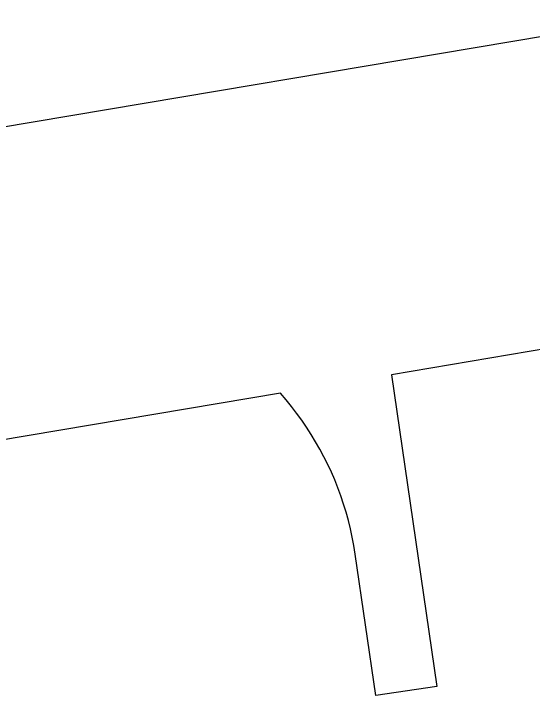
# Model space of a CAD drawing. Extents: x 2071991 to 2268989, y 436479 to 469629.
# Drawn here: x 2226162 to 2227842, y 436479 to 438687 of the extents above; entities that cross this region are included whole.
import ezdxf

# ---------------------------------------------------------------- set-up
doc = ezdxf.new("R2010")
doc.units = 0
doc.layers.add('approx_PSA', color=7, linetype='Continuous')

msp = doc.modelspace()

# ---------------------------------------------------------------- linework, layer by layer
at = {"layer": 'approx_PSA'}
for p, q in [((2225289.9, 438180.5), (2228311.1, 438687.4)), ((2228784.2, 437752.8), (2227385.4, 437518.1)), ((2227385.4, 437518.1), (2227532.4, 436508.3)), ((2227025.5, 437457.7), (2223679.4, 436896.3)), ((2227043.7, 437436.7), (2227025.5, 437457.7)), ((2227061.2, 437415.3), (2227043.7, 437436.7)), ((2227078.2, 437393.3), (2227061.2, 437415.3)), ((2227094.5, 437370.9), (2227078.2, 437393.3)), ((2227110.2, 437348), (2227094.5, 437370.9)), ((2227125.3, 437324.8), (2227110.2, 437348)), ((2227139.7, 437301.1), (2227125.3, 437324.8)), ((2227153.4, 437277), (2227139.7, 437301.1)), ((2227166.5, 437252.5), (2227153.4, 437277)), ((2227178.9, 437227.7), (2227166.5, 437252.5)), ((2227190.6, 437202.6), (2227178.9, 437227.7)), ((2227201.6, 437177.1), (2227190.6, 437202.6)), ((2227211.9, 437151.4), (2227201.6, 437177.1)), ((2227221.5, 437125.4), (2227211.9, 437151.4)), ((2227230.3, 437099.1), (2227221.5, 437125.4)), ((2227238.4, 437072.6), (2227230.3, 437099.1)), ((2227245.8, 437045.8), (2227238.4, 437072.6)), ((2227252.5, 437018.9), (2227245.8, 437045.8)), ((2227258.3, 436991.8), (2227252.5, 437018.9)), ((2227263.5, 436964.6), (2227258.3, 436991.8)), ((2227267.9, 436937.2), (2227263.5, 436964.6)), ((2227334.5, 436479.5), (2227267.9, 436937.2)), ((2227532.4, 436508.3), (2227334.5, 436479.5))]:
    msp.add_line(p, q, dxfattribs=at)

doc.saveas('drawing.dxf')
